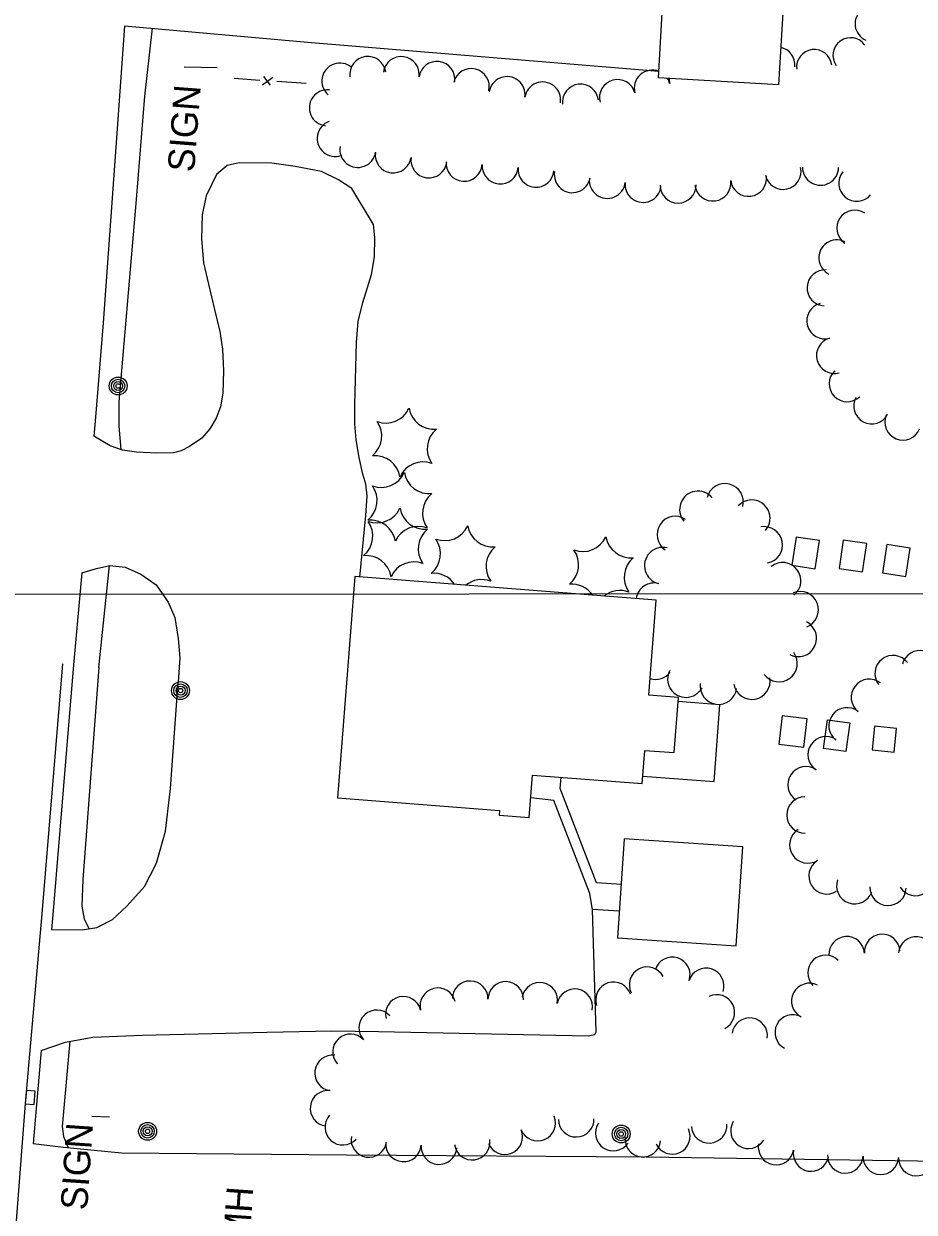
# Model space of a CAD drawing. Extents: x 189384 to 193282, y 256970 to 260388.
# Drawn here: x 191039.4 to 191240.1, y 259872.4 to 260140.2 of the extents above; entities that cross this region are included whole.
import ezdxf

# ---------------------------------------------------------------- set-up
doc = ezdxf.new("R2010")
doc.units = 0
for name, color, linetype in [('E_DRN_Grate', 7, 'Continuous'), ('E_DWY', 7, 'Continuous'), ('E_LAND_Vegetation', 7, 'Continuous'), ('E_MAP_GridLines', 7, 'Continuous'), ('E_MISCPROP', 7, 'Continuous'), ('E_MISCPROP_HvyLine', 7, 'Continuous'), ('E_MISCPROP_Railing', 7, 'Continuous'), ('E_PATH_Sidewalk', 7, 'Continuous'), ('E_RDWY', 7, 'Continuous')]:
    doc.layers.add(name, color=color, linetype=linetype)

# ---------------------------------------------------------------- blocks, each defined once
blk = doc.blocks.new('INLT')
at = {"layer": 'E_MISCPROP_Railing'}
blk.add_lwpolyline([(3, -2), (3, 0), (0, 0), (0, -2), (3, -2)], dxfattribs=at)
blk = doc.blocks.new('POLE')
at = {"layer": 'E_MISCPROP'}
for radius in [2.02, 1.51, 1.01, 0.504]:
    blk.add_circle((0.03, -0.09), radius, dxfattribs=at)
blk = doc.blocks.new('SIGN')
at = {"layer": 'E_MISCPROP'}
blk.add_text('SIGN', height=6, rotation=0, dxfattribs=at).set_placement((0, -3))
blk = doc.blocks.new('MHT')
at = {"layer": 'E_DRN_Grate'}
blk.add_text('MH', height=6, rotation=0.0001, dxfattribs=at).set_placement((-5.61, -3.06))
blk = doc.blocks.new('POLE_2')
at = {"layer": 'E_MISCPROP'}
for centre, radius in [((-0.01, 0.02), 2.02), ((-0.01, 0.03), 1.52), ((0, -0.01), 1.01), ((0, 0), 0.502)]:
    blk.add_circle(centre, radius, dxfattribs=at)
blk = doc.blocks.new('PINEL')
at = {"layer": 'E_LAND_Vegetation'}
for centre, start, end in [((-8.23, 7.26), 275.2112, 0.9761), ((2.17, 10.66), 215.2112, 300.9761), ((10.31, 3.35), 155.2112, 240.9761), ((-10.49, -3.45), 335.2112, 60.9761), ((8.05, -7.36), 95.2112, 180.9761), ((-2.35, -10.75), 35.2112, 120.9761)]:
    blk.add_arc(centre, 5.72, start, end, dxfattribs=at)

msp = doc.modelspace()

# ---------------------------------------------------------------- linework, layer by layer
at = {"layer": 'E_DWY'}
for points in [[(191062.12, 260139.75), (191104.24, 260136.02)], [(191104.24, 260136.02), (191182.52, 260129.49)], [(191115.1, 260015.55), (191116.47, 260029.44), (191116.79, 260033.83), (191116.45, 260036.45), (191115.79, 260038.74), (191115, 260042.5), (191114.27, 260046.44), (191114, 260050.07), (191113.98, 260054.43), (191114.38, 260068.37), (191114.72, 260073.14), (191115.83, 260077.44), (191116.82, 260080.77), (191117.78, 260083.69), (191118.47, 260087.67), (191118.51, 260092.03), (191118.22, 260094.95), (191113.31, 260103.08), (191110.34, 260105.06), (191106.48, 260106.9), (191100.54, 260108.03), (191095.31, 260108.83), (191087.94, 260108.91), (191085.22, 260108.25), (191082.81, 260106.26), (191080.5, 260101.45), (191079.61, 260097.17), (191079.44, 260091.83), (191079.86, 260086.32), (191081, 260081.56), (191082.35, 260075.8), (191083.56, 260070.88), (191084.17, 260066.86), (191084.41, 260062.01), (191084.27, 260057.01), (191083.72, 260053.9), (191082.78, 260051.32), (191081.31, 260048.97), (191079.53, 260046.81), (191076.77, 260044.96), (191074.88, 260043.99), (191073.11, 260043.53), (191069.38, 260043.46), (191064.77, 260043.69), (191061.67, 260044.13), (191058.85, 260045.1), (191055.17, 260047.28)], [(191052.47, 260016.48), (191055.74, 260017.5), (191058.79, 260018.14), (191062.22, 260017.79), (191065.77, 260016.2), (191069.24, 260013.76), (191071.93, 260009.89), (191073.4, 260006.4), (191074.2, 260001.67), (191074.56, 259997.34), (191074.19, 259991.88)], [(191045.66, 259936.12), (191052.54, 259936.05), (191055.84, 259936.55), (191059.39, 259938.41), (191062.64, 259941.36), (191066.57, 259945.85), (191069.32, 259951.06), (191071.31, 259958.28), (191072.43, 259967.89), (191074.19, 259991.88)], [(191043.28, 259908.88), (191048.8, 259910.77), (191054.95, 259911.89), (191066.06, 259912.3), (191081.85, 259912.67), (191094.15, 259912.97), (191108.83, 259913.31), (191119.32, 259913.16), (191166.57, 259912.17), (191168.11, 259912.45), (191168.43, 259913.07), (191167.59, 259940.56), (191166.99, 259944.22), (191158.82, 259965.22), (191153.67, 259965.79)], [(191041.54, 259887.91), (191048.37, 259887.1), (191061.44, 259885.8), (191112.16, 259885.35), (191179.64, 259884.92), (191256.13, 259883.81), (191331.01, 259881.9), (191417.37, 259881.33)]]:
    msp.add_lwpolyline(points, dxfattribs=at)
at = {"layer": 'E_LAND_Vegetation'}
for centre, radius, start, end in [((191230.71, 260140.2), 3.97, 67.434, 247.434), ((191225.74, 260133.1), 3.97, 35.7619, 215.7619), ((191116.93, 260128.78), 4.06, 7.8916, 187.8916), ((191124.46, 260128.76), 4.06, 352.2959, 172.2959), ((191209.22, 260130.98), 3.97, 353.4101, 78.6878), ((191217.53, 260130.44), 3.97, 6.7747, 186.7747), ((191110.63, 260127.29), 4.06, 49.5321, 229.5321), ((191132.49, 260127.67), 4.06, 352.2959, 172.2959), ((191140.25, 260126.06), 4.06, 346.668, 166.668), ((191148.31, 260124.24), 4.06, 351.4693, 171.4693), ((191173.2, 260123.58), 4.06, 15.1775, 195.1775), ((191181.03, 260125.7), 4.06, 68.4585, 195.1775), ((191181.03, 260125.7), 4.06, 15.1775, 32.8115), ((191188.89, 260127.97), 4.06, 181.3514, 197.2344), ((191107.81, 260121.27), 4.06, 83.6171, 263.6171), ((191156.33, 260123.03), 4.06, 351.4693, 171.4693), ((191164.86, 260122.56), 4.06, 6.2856, 186.2856), ((191109.56, 260114.35), 4.06, 109.2817, 289.2817), ((191114.68, 260111.89), 4.06, 170.9277, 350.9277), ((191122.65, 260110.66), 4.06, 172.0859, 352.0859), ((191130.69, 260109.54), 4.06, 172.0859, 352.0859), ((191138.64, 260108.77), 4.06, 175.7178, 355.7178), ((191146.76, 260108.15), 4.06, 174.9328, 354.9328), ((191154.84, 260107.44), 4.06, 174.9328, 354.9328), ((191163.02, 260106.2), 4.06, 169.9451, 349.9451), ((191210.52, 260106.96), 4.06, 192.4403, 12.4403), ((191218.96, 260107.88), 4.06, 179.5562, 359.5562), ((191227.12, 260104.26), 4.06, 140.5023, 320.5023), ((191170.9, 260104.92), 4.06, 173.5041, 353.5041), ((191178.97, 260104.01), 4.06, 173.5041, 353.5041), ((191186.85, 260103.87), 4.06, 180.2432, 0.2432), ((191194.69, 260104.33), 4.06, 187.3719, 7.3719), ((191202.74, 260105.38), 4.06, 187.3719, 7.3719), ((191226.69, 260094.17), 4.06, 56.1371, 236.1371), ((191222.64, 260087.46), 4.06, 64.0722, 244.0722), ((191219.99, 260080.7), 4.06, 86.683, 266.683), ((191219.93, 260073.27), 4.06, 105.5146, 285.5146), ((191222.1, 260065.45), 4.06, 105.5146, 285.5146), ((191224.97, 260059.1), 4.06, 133.8732, 313.8732), ((191230.5, 260054.11), 4.06, 152.0662, 332.0662), ((191237.54, 260050.47), 4.06, 157.5243, 337.5243), ((191197.42, 260032.48), 4.13, 345.859, 165.859), ((191191.33, 260030.78), 4.13, 39.6648, 219.6648), ((191203.47, 260028.8), 4.13, 317.639, 137.639), ((191186.24, 260025.1), 4.13, 56.0989, 236.0989), ((191134.24, 260029.47), 5.72, 249.6747, 335.4396), ((191145.08, 260028.06), 5.72, 189.6747, 275.4396), ((191206.26, 260022.77), 4.13, 280.9472, 100.9472), ((191127.58, 260020.78), 5.72, 309.6747, 35.4396), ((191165.38, 260027.01), 5.72, 249.6747, 335.4396), ((191176.23, 260025.6), 5.72, 189.6747, 275.4396), ((191149.28, 260017.95), 5.72, 129.6747, 215.4396), ((191158.73, 260018.32), 5.72, 309.6747, 35.4396), ((191183.41, 260018.1), 4.13, 76.4329, 256.4329), ((191180.42, 260015.49), 5.72, 129.6747, 215.4396), ((191210.41, 260014.7), 4.13, 308.1633, 128.1633), ((191131.78, 260010.68), 5.72, 34.1044, 95.4396), ((191142.63, 260009.26), 5.72, 69.6747, 129.248), ((191162.92, 260008.22), 5.72, 34.584, 95.4396), ((191173.77, 260006.8), 5.72, 69.6747, 128.7042), ((191181.47, 260010.08), 4.13, 76.4329, 171.1531), ((191214.34, 260008.17), 4.13, 291.4519, 111.4519), ((191213.94, 260001.74), 4.13, 243.0316, 63.0316), ((191241.36, 259994.88), 4.09, 345.473, 165.4576), ((191209.59, 259996.06), 4.13, 216.4699, 36.4699), ((191235.3, 259993.81), 4.09, 37.1068, 217.0915), ((191181.78, 259996.6), 4.13, 252.6003, 323.2312), ((191188.63, 259992.56), 4.13, 151.8204, 331.8204), ((191195.96, 259990.99), 4.13, 172.0054, 352.0054), ((191203.48, 259992.12), 4.13, 190.2649, 10.2649), ((191229.96, 259988.46), 4.09, 51.9177, 231.9023), ((191224.92, 259982.03), 4.09, 51.9177, 231.9023), ((191220.22, 259975.54), 4.09, 56.3143, 236.299), ((191215.69, 259968.74), 4.09, 56.3143, 236.299), ((191215.46, 259961.95), 4.09, 90.2988, 270.2835), ((191216.09, 259955.16), 4.09, 121.9024, 301.8871), ((191220.41, 259948.22), 4.09, 121.9024, 301.8871), ((191240.37, 259947.83), 4.09, 212.2412, 32.2259), ((191226.66, 259945.99), 4.09, 161.0268, 341.0114), ((191234.17, 259945.63), 4.09, 177.9919, 357.9766), ((191232.87, 259931.06), 4.01, 3.6629, 183.6476), ((191224.87, 259930.55), 4.01, 3.6629, 183.6476), ((191240.52, 259930.48), 4.01, 354.5276, 174.5122), ((191185.55, 259925.9), 4.01, 342.1193, 162.104), ((191220.11, 259926.35), 4.01, 44.4437, 224.4284), ((191179.88, 259923.7), 4.01, 26.8252, 206.8099), ((191193.18, 259923.43), 4.01, 342.1193, 162.104), ((191140, 259920.52), 4.01, 358.9775, 178.9622), ((191148.02, 259920.38), 4.01, 358.9775, 178.9622), ((191155.69, 259920.21), 4.01, 349.376, 169.3607), ((191172.3, 259920.29), 4.01, 18.1531, 198.1378), ((191216.43, 259920.02), 4.01, 62.2389, 242.2236), ((191132.72, 259918.95), 4.01, 13.7712, 193.7559), ((191163.57, 259918.73), 4.01, 349.376, 169.3607), ((191195.6, 259917.44), 4.01, 296.2456, 116.2302), ((191124.93, 259917.04), 4.01, 13.7712, 193.7559), ((191118.94, 259913.99), 4.01, 42.528, 222.5127), ((191202.99, 259912.2), 4.01, 351.8422, 171.8269), ((191212.7, 259912.93), 4.01, 62.2389, 242.2236), ((191113.02, 259908.57), 4.01, 42.528, 222.5127), ((191108.97, 259903.81), 4.01, 82.7357, 262.7204), ((191107.96, 259895.85), 4.01, 82.7357, 262.7204), ((191111.29, 259891.59), 4.01, 138.0449, 318.0295), ((191155.22, 259892.53), 4.01, 202.5323, 22.517), ((191163.89, 259893.4), 4.01, 180.9364, 0.9211), ((191172.25, 259890.26), 4.01, 145.9065, 325.8911), ((191193.85, 259892.01), 4.01, 183.3955, 3.3802), ((191202.72, 259890.79), 4.01, 148.719, 328.7037), ((191117.18, 259888.83), 4.01, 170.7957, 350.7804), ((191147.81, 259889.46), 4.01, 202.5323, 22.517), ((191178.9, 259888.88), 4.01, 174.6283, 354.613), ((191185.55, 259889.52), 4.01, 204.6918, 24.6765), ((191124.96, 259887.84), 4.01, 175.5389, 355.5236), ((191132.96, 259887.22), 4.01, 175.5389, 355.5236), ((191140.44, 259888.23), 4.01, 188.2002, 8.1849), ((191208.95, 259887.11), 4.01, 169.5736, 349.5583), ((191216.84, 259885.66), 4.01, 169.5736, 349.5583), ((191224.53, 259885.24), 4.01, 177.8526, 357.8373), ((191232.55, 259884.94), 4.01, 177.8526, 357.8373), ((191240.56, 259884.63), 4.01, 177.8526, 357.8373)]:
    msp.add_arc(centre, radius, start, end, dxfattribs=at)
at = {"layer": 'E_MAP_GridLines'}
msp.add_line((190145.98, 260011.08), (191645.98, 260012.15), dxfattribs=at)
msp.add_line((190145.98, 260011.08), (191645.98, 260012.15), dxfattribs=at)
at = {"layer": 'E_MISCPROP'}
for p, q in [((191075.56, 260130.49), (191082.99, 260130.33)), ((191058.7, 259893.84), (191054.73, 259894))]:
    msp.add_line(p, q, dxfattribs=at)
at = {"layer": 'E_MISCPROP_HvyLine'}
for points in [[(191183.49, 260146.71), (191210.58, 260145.18), (191210.58, 260145.18), (191210.58, 260145.18), (191209.52, 260126.48), (191209.52, 260126.48), (191182.43, 260128.01), (191183.49, 260146.71)], [(191114.01, 260015.64), (191110.13, 259965.79), (191110.13, 259965.79), (191110.13, 259965.79), (191146.61, 259962.95), (191146.61, 259962.95), (191146.53, 259961.93), (191146.53, 259961.93), (191153.33, 259961.4), (191154.07, 259970.93), (191154.07, 259970.93), (191178.75, 259969.01), (191178.75, 259969.01), (191179.33, 259976.49), (191179.33, 259976.49), (191179.33, 259976.49), (191185.96, 259975.98), (191186.92, 259988.4), (191180.26, 259988.91), (191180.26, 259988.91), (191180.26, 259988.91), (191181.92, 260010.36), (191114.01, 260015.64)], [(191201.44, 259954.78), (191174.7, 259956.6), (191174.7, 259956.6), (191173.18, 259934.28), (191173.18, 259934.28), (191199.92, 259932.46), (191199.92, 259932.46), (191199.92, 259932.46)]]:
    msp.add_lwpolyline(points, close=True, dxfattribs=at)
at = {"layer": 'E_MISCPROP_Railing'}
for p, q in [((191093.22, 260126.46), (191095.51, 260128.19)), ((191093.45, 260128.34), (191094.95, 260126.38))]:
    msp.add_line(p, q, dxfattribs=at)
for points in [[(191086.83, 260127.93), (191092.62, 260127.52)], [(191096.44, 260127.25), (191103.02, 260126.79)]]:
    msp.add_lwpolyline(points, dxfattribs=at)
at = {"layer": 'E_PATH_Sidewalk'}
for points in [[(191061.32, 260044.25), (191060.87, 260049.51), (191060.91, 260055.01), (191064.79, 260100.61), (191066.68, 260123.92), (191068.38, 260139.19)], [(191056.32, 259995.13), (191058.73, 260018.12)], [(191056.32, 259995.13), (191052.7, 259947.42), (191052.47, 259941.37), (191052.98, 259938.44), (191054.1, 259936.28)], [(191178.88, 259970.72), (191194.97, 259969.46), (191196.25, 259986.78), (191186.85, 259987.49)], [(191174, 259946.25), (191168.44, 259946.65), (191160.3, 259967.88), (191160.49, 259970.43)], [(191167.56, 259940.75), (191173.6, 259940.36)], [(191049.8, 259910.95), (191048.05, 259891.75), (191048.33, 259889.5), (191049.42, 259886.99)]]:
    msp.add_lwpolyline(points, dxfattribs=at)
for points in [[(191217.76, 260017.39), (191218.72, 260023.75), (191213.45, 260024.55), (191212.48, 260018.19)], [(191228.41, 260016.71), (191229.37, 260023.08), (191224.1, 260023.88), (191223.13, 260017.51)], [(191238.22, 260015.7), (191239.19, 260022.07), (191233.91, 260022.86), (191232.95, 260016.5)], [(191210.35, 259984.27), (191209.56, 259977.87), (191215.18, 259977.18), (191215.97, 259983.58)], [(191219.62, 259976.93), (191220.52, 259983.37), (191225.58, 259982.67), (191224.69, 259976.23)], [(191231.12, 259981.94), (191230.58, 259976.62), (191235.55, 259976.11), (191236.1, 259981.43)]]:
    msp.add_lwpolyline(points, close=True, dxfattribs=at)
at = {"layer": 'E_RDWY'}
for points in [[(191062.12, 260139.75), (191060.73, 260120.75), (191057.25, 260072.8), (191055.55, 260051.54), (191055.17, 260047.28)], [(191052.47, 260016.48), (191052.19, 260013.18), (191050.59, 259995.78)], [(191048.1, 259995.99), (191043.46, 259939.63), (191039.72, 259896.92), (191035.9, 259846.97), (191033.06, 259800.26), (191028.66, 259723.54), (191025.78, 259671.21), (191024.1, 259639.83), (191022.83, 259617.71), (191020.45, 259577.04), (191019.17, 259553.9), (191017.17, 259518.52), (191013.34, 259454.66), (191012.18, 259433.77), (191008.14, 259371.5), (191003, 259311.88), (190996.25, 259252.68), (190988.62, 259194.19), (190987.97, 259190.05), (190986.58, 259181.04), (190985.91, 259175.99), (190986.1, 259170.87), (190987.75, 259163.86)], [(191050.59, 259995.78), (191045.95, 259939.42), (191045.66, 259936.12)], [(191043.28, 259908.88), (191042.22, 259896.72), (191041.54, 259887.91)]]:
    msp.add_lwpolyline(points, dxfattribs=at)

# ---------------------------------------------------------------- block references
at = {"layer": 'E_DRN_Grate', "rotation": 85.97653475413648}
msp.add_blockref('MHT', (191087.61, 259871.34), dxfattribs=at)
at = {"layer": 'E_LAND_Vegetation'}
for p, xscale, yscale, rotation in [((191125.14, 260045.95), 1.000002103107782, 1.000002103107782, 94.46337613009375), ((191124.09, 260031.44), 1.0000021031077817, 1.0000021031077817, 94.46337614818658), ((191123.12, 260023.44), 1.0000021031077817, 1.0000021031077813, 94.46337616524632)]:
    msp.add_blockref('PINEL', p, dxfattribs=dict(at, xscale=xscale, yscale=yscale, rotation=rotation))
at = {"layer": 'E_MISCPROP'}
for name, p, rotation in [('SIGN', (191074.79, 260106.88), 85.59876592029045), ('POLE_2', (191074.73, 259989.97), 85.59876591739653)]:
    msp.add_blockref(name, p, dxfattribs=dict(at, rotation=rotation))
for name, p, xscale, yscale, rotation in [('POLE', (191060.57, 260058.56), 1.0000018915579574, 1.0000018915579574, 95.09921662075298), ('SIGN', (191050.67, 259872.98), 1.0000023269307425, 1.0000023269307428, 86.10866714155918), ('POLE', (191067.32, 259890.57), 0.9999978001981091, 0.999997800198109, 178.52107532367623), ('POLE', (191174.06, 259889.97), 0.9999978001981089, 0.9999978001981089, 178.5210734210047)]:
    msp.add_blockref(name, p, dxfattribs=dict(at, xscale=xscale, yscale=yscale, rotation=rotation))
at = {"layer": 'E_MISCPROP_Railing', "rotation": 85.00442658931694}
msp.add_blockref('INLT', (191039.72, 259896.88), dxfattribs=at)

doc.saveas('drawing.dxf')
